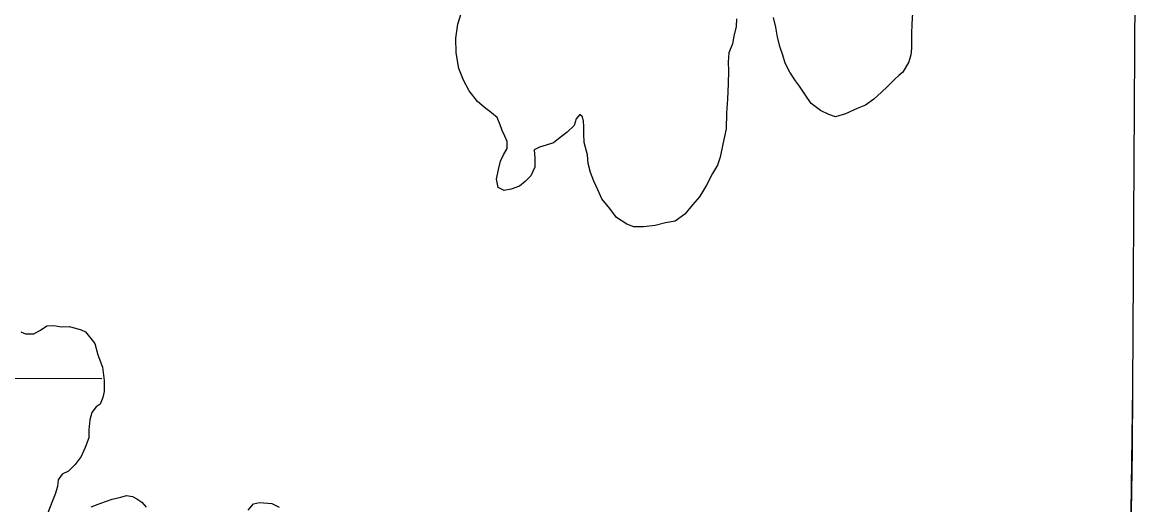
# Model space of a CAD drawing. Extents: x 77230 to 630905, y 790554 to 1662844.
# Drawn here: x 326622 to 333630, y 1589828 to 1592866 of the extents above; entities that cross this region are included whole.
import ezdxf

# ---------------------------------------------------------------- set-up
doc = ezdxf.new("R2010")
doc.units = 0
for name, color, linetype in [('Level 16', 7, 'Continuous'), ('Level 17', 7, 'Continuous'), ('Level 18', 7, 'Continuous')]:
    doc.layers.add(name, color=color, linetype=linetype)

msp = doc.modelspace()

# ---------------------------------------------------------------- linework, layer by layer
at = {"layer": 'Level 16'}
msp.add_lwpolyline([(325382.9, 1590628.6), (327123, 1590623)], dxfattribs=at)
at = {"layer": 'Level 17'}
for points in [[(326612.1, 1590916.7), (326642, 1590904.7), (326693.9, 1590904.6), (326737.8, 1590928.5), (326777.7, 1590954.5), (326821.6, 1590956.4), (326867.5, 1590948.3), (326917.4, 1590950.2), (326957.3, 1590940.2), (326993.2, 1590930.1), (327021.1, 1590916.1)], [(327021.1, 1590916.1), (327078.9, 1590844), (327096.7, 1590771.9), (327126.6, 1590693.9), (327138.4, 1590609.8), (327138.3, 1590541.8), (327128.3, 1590503.8), (327112.2, 1590461.8), (327086.3, 1590443.9), (327060.3, 1590409.9), (327046.3, 1590363.9), (327040.2, 1590299.9), (327040.1, 1590249.9), (327018.1, 1590187.9), (326992, 1590132), (326954.1, 1590082), (326914.1, 1590040.1), (326874.2, 1590020.1), (326848.2, 1589986.2), (326844.1, 1589942.2), (326830.1, 1589894.2), (326808.1, 1589842.2), (326784, 1589778.2)], [(327055.4, 1589815.8), (327117.3, 1589837.7), (327187.2, 1589863.6), (327243.1, 1589875.5), (327279, 1589885.5), (327314.9, 1589879.4), (327342.9, 1589865.4), (327374.7, 1589845.3), (327402.6, 1589813.3)], [(328043.1, 1589794.2), (328077.1, 1589834.2), (328115, 1589842.1), (328192.9, 1589836), (328238.7, 1589813.9)]]:
    msp.add_lwpolyline(points, dxfattribs=at)
at = {"layer": 'Level 18'}
for points in [[(333630.4, 1594103.1), (333609.6, 1590565.6), (333590.3, 1589157.5), (333598.8, 1587682.7)], [(333630.4, 1594103.1), (333609.6, 1590565.6), (333608, 1590168.1)], [(331118.5, 1592887.9), (331114.5, 1592839.9), (331100.4, 1592777.9), (331092.4, 1592729.9), (331070.3, 1592674), (331064.3, 1592615.9), (331068.2, 1592559.9), (331064.1, 1592477.9), (331059.9, 1592381.9), (331053.8, 1592293.9), (331051.7, 1592195.9), (331031.6, 1592097.9), (331015.5, 1592015.9), (330997.5, 1591965.9), (330965.5, 1591914), (330929.5, 1591840), (330885.4, 1591766.1), (330841.5, 1591716.1), (330791.5, 1591658.2), (330731.6, 1591614.3), (330669.7, 1591602.4), (330605.8, 1591586.5), (330532, 1591578.6), (330472.1, 1591578.7), (330426.3, 1591594.8), (330362.5, 1591636.9), (330320.6, 1591693), (330270.8, 1591755.1), (330245, 1591811.1), (330219.1, 1591865.2), (330199.3, 1591921.2), (330183.4, 1591977.2), (330179.5, 1592031.2), (330159.6, 1592109.3), (330157.7, 1592163.3), (330155.8, 1592209.3), (330153.8, 1592243.3), (330147.9, 1592271.3), (330131.9, 1592285.4), (330108, 1592257.4), (330095.9, 1592215.4), (330052, 1592173.5), (330016, 1592147.5), (329986, 1592123.6), (329966.1, 1592107.6), (329920.1, 1592091.7), (329878.2, 1592079.7), (329844.3, 1592063.8), (329848.2, 1592009.8), (329848.1, 1591953.8), (329824.1, 1591899.8), (329788.1, 1591863.8), (329752.2, 1591833.9), (329700.3, 1591816), (329654.3, 1591808), (329616.5, 1591826.1), (329606.6, 1591878.1), (329618.6, 1591940.1), (329632.7, 1591992.1), (329650.7, 1592032.1), (329674.7, 1592072.1), (329674.7, 1592116.1), (329658.8, 1592150.1), (329642.9, 1592184.1), (329631, 1592220.2), (329611.1, 1592266.2), (329575.2, 1592296.3), (329529.4, 1592332.3), (329487.5, 1592368.4), (329435.8, 1592434.5), (329399.9, 1592502.6), (329370.1, 1592574.6), (329352.3, 1592674.7), (329350.4, 1592766.7), (329364.5, 1592854.7), (329386.6, 1592926.7)], [(331118.5, 1592887.9), (331114.5, 1592839.9), (331100.4, 1592777.9), (331092.4, 1592729.9), (331070.3, 1592674), (331064.3, 1592615.9), (331068.2, 1592559.9), (331064.1, 1592477.9), (331059.9, 1592381.9), (331053.8, 1592293.9), (331051.7, 1592195.9), (331031.6, 1592097.9), (331015.5, 1592015.9), (330997.5, 1591965.9), (330965.5, 1591914), (330929.5, 1591840), (330885.4, 1591766.1), (330841.5, 1591716.1), (330791.5, 1591658.2), (330731.6, 1591614.3), (330669.7, 1591602.4), (330605.8, 1591586.5), (330532, 1591578.6), (330472.1, 1591578.7), (330426.3, 1591594.8), (330362.5, 1591636.9), (330320.6, 1591693), (330270.8, 1591755.1), (330245, 1591811.1), (330219.1, 1591865.2), (330199.3, 1591921.2), (330183.4, 1591977.2), (330179.5, 1592031.2), (330159.6, 1592109.3), (330157.7, 1592163.3), (330155.8, 1592209.3), (330153.8, 1592243.3), (330147.9, 1592271.3), (330131.9, 1592285.4), (330108, 1592257.4), (330095.9, 1592215.4), (330052, 1592173.5), (330016, 1592147.5), (329986, 1592123.6), (329966.1, 1592107.6), (329920.1, 1592091.7), (329878.2, 1592079.7), (329844.3, 1592063.8), (329848.2, 1592009.8), (329848.1, 1591953.8), (329824.1, 1591899.8), (329788.1, 1591863.8), (329752.2, 1591833.9), (329700.3, 1591816), (329654.3, 1591808), (329616.5, 1591826.1), (329606.6, 1591878.1), (329618.6, 1591940.1), (329632.7, 1591992.1), (329650.7, 1592032.1), (329674.7, 1592072.1), (329674.7, 1592116.1), (329658.8, 1592150.1), (329642.9, 1592184.1), (329631, 1592220.2), (329611.1, 1592266.2), (329575.2, 1592296.3), (329529.4, 1592332.3), (329487.5, 1592368.4), (329435.8, 1592434.5), (329399.9, 1592502.6), (329370.1, 1592574.6), (329352.3, 1592674.7), (329350.4, 1592766.7), (329364.5, 1592854.7), (329386.6, 1592926.7)], [(332225.8, 1592925.6), (332220.8, 1592853.4), (332219.5, 1592795.3), (332220.1, 1592753.3), (332218.8, 1592701.2), (332215.3, 1592661.1), (332201.9, 1592616.9), (332164.8, 1592552.3), (332139.1, 1592532), (332111.4, 1592505.6), (332066.1, 1592459), (332030.5, 1592426.5), (331981.2, 1592381.8), (331929.7, 1592345.1), (331878, 1592322.4), (331804.5, 1592289.4), (331740.9, 1592270.6), (331698.7, 1592286.1), (331646.4, 1592311.5), (331587.9, 1592354.8), (331551.2, 1592406.4), (331514.5, 1592464.1), (331488.1, 1592497.8), (331453.4, 1592551.4), (331424.7, 1592609.1), (331410, 1592659), (331391.4, 1592706.9), (331376.6, 1592772.8), (331365.8, 1592834.7), (331351, 1592896.6)], [(332225.8, 1592925.6), (332220.8, 1592853.4), (332219.5, 1592795.3), (332220.1, 1592753.3), (332218.8, 1592701.2), (332215.3, 1592661.1), (332201.9, 1592616.9), (332164.8, 1592552.3), (332139.1, 1592532), (332111.4, 1592505.6), (332066.1, 1592459), (332030.5, 1592426.5), (331981.2, 1592381.8), (331929.7, 1592345.1), (331878, 1592322.4), (331804.5, 1592289.4), (331740.9, 1592270.6), (331698.7, 1592286.1), (331646.4, 1592311.5), (331587.9, 1592354.8), (331551.2, 1592406.4), (331514.5, 1592464.1), (331488.1, 1592497.8), (331453.4, 1592551.4), (331424.7, 1592609.1), (331410, 1592659), (331391.4, 1592706.9), (331376.6, 1592772.8), (331365.8, 1592834.7), (331351, 1592896.6)], [(333608, 1590168.1), (333590.3, 1589157.5), (333598.8, 1587682.7)]]:
    msp.add_lwpolyline(points, dxfattribs=at)

doc.saveas('drawing.dxf')
